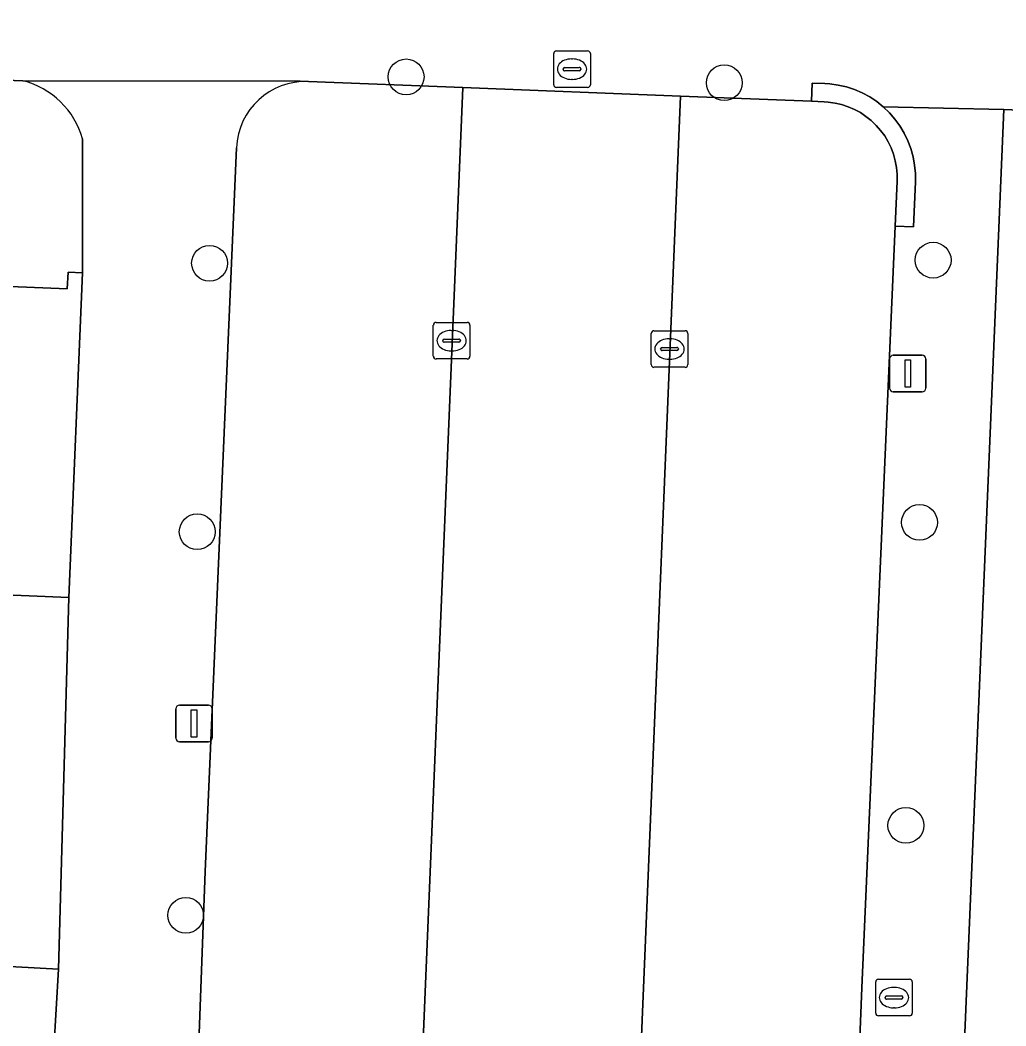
# Model space of a CAD drawing. Extents: x 161354 to 162026, y 386504 to 387460.
# Drawn here: x 161868.05 to 161895, y 386966.37 to 386993.87 of the extents above; entities that cross this region are included whole.
import ezdxf

# ---------------------------------------------------------------- set-up
doc = ezdxf.new("R2010")
doc.units = 0
for name, color, linetype in [('IMGEO_Boom', 7, 'Continuous'), ('IMGEO_Brandkraan', 7, 'Continuous'), ('IMGEO_Erf', 7, 'Continuous'), ('IMGEO_Kolk', 7, 'Continuous'), ('IMGEO_Lichtmast', 7, 'Continuous'), ('IMGEO_Muur', 7, 'Continuous'), ('IMGEO_Pand', 7, 'Continuous'), ('IMGEO_Parkeervlak_open', 7, 'Continuous'), ('IMGEO_Rijbaan_lokaal_open', 7, 'Continuous'), ('IMGEO_Rioolput', 7, 'Continuous'), ('IMGEO_Voetpad_open', 7, 'Continuous')]:
    doc.layers.add(name, color=color, linetype=linetype)

msp = doc.modelspace()

# ---------------------------------------------------------------- linework, layer by layer
at = {"layer": 'IMGEO_Boom'}
for centre in [(161878.605, 386992.319), (161887.301, 386992.158), (161893.01, 386987.306), (161873.231, 386987.222), (161892.637, 386980.136), (161872.894, 386979.88), (161892.264, 386971.848), (161872.581, 386969.39)]:
    msp.add_circle(centre, 0.489, dxfattribs=at)
at = {"layer": 'IMGEO_Brandkraan'}
for p, q in [((161891.439, 386966.715), (161891.439, 386967.567)), ((161891.514, 386967.641), (161892.366, 386967.641)), ((161891.927, 386967.421), (161891.952, 386967.421)), ((161892.44, 386967.567), (161892.44, 386966.715)), ((161891.698, 386967.135), (161891.698, 386967.147)), ((161891.741, 386967.184), (161892.139, 386967.184)), ((161892.182, 386967.147), (161892.182, 386967.135)), ((161892.136, 386967.098), (161891.738, 386967.098)), ((161891.95, 386966.861), (161891.925, 386966.861)), ((161892.366, 386966.641), (161891.514, 386966.641))]:
    msp.add_line(p, q, dxfattribs=at)
for points in [[(161891.439, 386966.715), (161891.439, 386967.567)], [(161891.514, 386967.641), (161892.366, 386967.641)], [(161892.44, 386967.567), (161892.44, 386966.715)], [(161892.366, 386966.641), (161891.514, 386966.641)]]:
    msp.add_lwpolyline(points, dxfattribs=at)
for centre, radius, start, end in [((161891.516, 386967.565), 0.0765, 91.552, 178.448), ((161891.516, 386967.565), 0.0765, 91.552, 178.448), ((161892.364, 386967.565), 0.0765, 1.552, 88.448), ((161892.364, 386967.565), 0.0765, 1.552, 88.448), ((161891.738, 386967.144), 0.0403, 85.8775, 175.7526), ((161891.735, 386967.134), 0.0366, 178.938, 274.7102), ((161892.139, 386967.141), 0.043, 264.8664, 352.4533), ((161892.143, 386967.146), 0.0386, 1.7309, 96.639), ((161891.516, 386966.717), 0.0765, 181.552, 268.448), ((161891.516, 386966.717), 0.0765, 181.552, 268.448), ((161892.364, 386966.717), 0.0765, 271.552, 358.448), ((161892.364, 386966.717), 0.0765, 271.552, 358.448)]:
    msp.add_arc(centre, radius, start, end, dxfattribs=at)
for centre, major_axis, ratio, start_param, end_param in [((161891.926, 386967.141), (-0.387, 0.002), 0.722429, 4.712389, 7.853982), ((161891.951, 386967.141), (-0.39, 0.002), 0.717154, 1.570796, 4.712389)]:
    msp.add_ellipse(centre, major_axis=major_axis, ratio=ratio, start_param=start_param, end_param=end_param, dxfattribs=at)
at = {"layer": 'IMGEO_Erf'}
for points in [[(161868.129, 386992.211), (161834.039, 386993.539)], [(161940.02, 386989.533), (161894.944, 386991.428), (161892.378, 386930.768), (161892.138, 386925.204), (161892.338, 386925.195), (161891.578, 386907.611), (161906.455, 386906.926)], [(161863.533, 386986.763), (161869.344, 386986.518), (161869.363, 386986.974), (161869.762, 386986.958), (161869.762, 386990.623)], [(161864.098, 386968.193), (161869.1, 386967.915), (161869.388, 386978.084), (161865.685, 386978.24)]]:
    msp.add_lwpolyline(points, dxfattribs=at)
msp.add_arc((161867.576, 386990.009), 2.271, 15.6957, 75.9052, dxfattribs=at)
at = {"layer": 'IMGEO_Kolk'}
for p, q in [((161879.423, 386985.604), (161880.275, 386985.604)), ((161879.348, 386984.678), (161879.348, 386985.53)), ((161879.836, 386985.384), (161879.861, 386985.384)), ((161880.349, 386985.53), (161880.349, 386984.678)), ((161885.303, 386984.45), (161885.303, 386985.302)), ((161885.378, 386985.376), (161886.23, 386985.376)), ((161886.304, 386985.302), (161886.304, 386984.45)), ((161879.607, 386985.098), (161879.607, 386985.11)), ((161880.045, 386985.061), (161879.647, 386985.061)), ((161879.65, 386985.147), (161880.048, 386985.147)), ((161880.091, 386985.11), (161880.091, 386985.098)), ((161885.791, 386985.156), (161885.816, 386985.156)), ((161879.859, 386984.824), (161879.834, 386984.824)), ((161885.562, 386984.87), (161885.562, 386984.882)), ((161886, 386984.833), (161885.602, 386984.833)), ((161885.605, 386984.919), (161886.003, 386984.919)), ((161886.046, 386984.882), (161886.046, 386984.87)), ((161880.275, 386984.604), (161879.423, 386984.604)), ((161885.814, 386984.596), (161885.789, 386984.596)), ((161886.23, 386984.376), (161885.378, 386984.376))]:
    msp.add_line(p, q, dxfattribs=at)
for points in [[(161879.423, 386985.604), (161880.275, 386985.604)], [(161879.348, 386984.678), (161879.348, 386985.53)], [(161880.349, 386985.53), (161880.349, 386984.678)], [(161885.303, 386984.45), (161885.303, 386985.302)], [(161885.378, 386985.376), (161886.23, 386985.376)], [(161886.304, 386985.302), (161886.304, 386984.45)], [(161880.275, 386984.604), (161879.423, 386984.604)], [(161886.23, 386984.376), (161885.378, 386984.376)]]:
    msp.add_lwpolyline(points, dxfattribs=at)
for centre, radius, start, end in [((161879.425, 386985.528), 0.0765, 91.552, 178.448), ((161879.425, 386985.528), 0.0765, 91.552, 178.448), ((161880.273, 386985.528), 0.0765, 1.552, 88.448), ((161880.273, 386985.528), 0.0765, 1.552, 88.448), ((161885.38, 386985.3), 0.0765, 91.552, 178.448), ((161885.38, 386985.3), 0.0765, 91.552, 178.448), ((161886.228, 386985.3), 0.0765, 1.552, 88.448), ((161886.228, 386985.3), 0.0765, 1.552, 88.448), ((161879.647, 386985.107), 0.0403, 85.8775, 175.7526), ((161879.644, 386985.097), 0.0366, 178.938, 274.7102), ((161880.048, 386985.104), 0.043, 264.8664, 352.4533), ((161880.052, 386985.109), 0.0386, 1.7309, 96.639), ((161885.602, 386984.879), 0.0403, 85.8775, 175.7526), ((161885.599, 386984.869), 0.0366, 178.938, 274.7102), ((161886.003, 386984.876), 0.043, 264.8664, 352.4533), ((161886.007, 386984.881), 0.0386, 1.7309, 96.639), ((161879.425, 386984.68), 0.0765, 181.552, 268.448), ((161879.425, 386984.68), 0.0765, 181.552, 268.448), ((161880.273, 386984.68), 0.0765, 271.552, 358.448), ((161880.273, 386984.68), 0.0765, 271.552, 358.448), ((161885.38, 386984.452), 0.0765, 181.552, 268.448), ((161885.38, 386984.452), 0.0765, 181.552, 268.448), ((161886.228, 386984.452), 0.0765, 271.552, 358.448), ((161886.228, 386984.452), 0.0765, 271.552, 358.448)]:
    msp.add_arc(centre, radius, start, end, dxfattribs=at)
for centre, major_axis, ratio, start_param, end_param in [((161879.835, 386985.104), (-0.387, 0.002), 0.722429, 4.712389, 7.853982), ((161879.86, 386985.104), (-0.39, 0.002), 0.717154, 1.570796, 4.712389), ((161885.79, 386984.876), (-0.387, 0.002), 0.722429, 4.712389, 7.853982), ((161885.815, 386984.876), (-0.39, 0.002), 0.717154, 1.570796, 4.712389)]:
    msp.add_ellipse(centre, major_axis=major_axis, ratio=ratio, start_param=start_param, end_param=end_param, dxfattribs=at)
at = {"layer": 'IMGEO_Lichtmast'}
for p, q in [((161891.821, 386983.804), (161891.821, 386984.604)), ((161891.821, 386984.604), (161891.821, 386983.804)), ((161891.921, 386984.704), (161892.711, 386984.704)), ((161892.711, 386984.704), (161891.921, 386984.704)), ((161892.811, 386984.604), (161892.811, 386983.804)), ((161892.811, 386983.804), (161892.811, 386984.604)), ((161892.711, 386983.704), (161891.921, 386983.704)), ((161891.921, 386983.704), (161892.711, 386983.704)), ((161872.412, 386975.138), (161873.202, 386975.138)), ((161873.202, 386975.138), (161872.412, 386975.138)), ((161872.312, 386974.238), (161872.312, 386975.038)), ((161872.312, 386975.038), (161872.312, 386974.238)), ((161873.302, 386975.038), (161873.302, 386974.238)), ((161873.302, 386974.238), (161873.302, 386975.038)), ((161873.202, 386974.138), (161872.412, 386974.138)), ((161872.412, 386974.138), (161873.202, 386974.138))]:
    msp.add_line(p, q, dxfattribs=at)
for points in [[(161892.241, 386984.579), (161892.391, 386984.579), (161892.391, 386983.829), (161892.241, 386983.829), (161892.241, 386984.579)], [(161872.732, 386975.013), (161872.882, 386975.013), (161872.882, 386974.263), (161872.732, 386974.263), (161872.732, 386975.013)]]:
    msp.add_lwpolyline(points, dxfattribs=at)
for centre, start, end in [((161891.921, 386984.604), 90, 180), ((161891.921, 386984.604), 90, 180), ((161892.711, 386984.604), 0, 90), ((161892.711, 386984.604), 360, 90), ((161891.921, 386983.804), 180, 270), ((161891.921, 386983.804), 180, 270), ((161892.711, 386983.804), 270, 0), ((161892.711, 386983.804), 270, 0), ((161872.412, 386975.038), 90, 180), ((161872.412, 386975.038), 90, 180), ((161873.202, 386975.038), 0, 90), ((161873.202, 386975.038), 360, 90), ((161872.412, 386974.238), 180, 270), ((161872.412, 386974.238), 180, 270), ((161873.202, 386974.238), 270, 0), ((161873.202, 386974.238), 270, 0)]:
    msp.add_arc(centre, 0.1, start, end, dxfattribs=at)
at = {"layer": 'IMGEO_Muur'}
msp.add_lwpolyline([(161869.388, 386978.084), (161869.1, 386967.915)], dxfattribs=at)
at = {"layer": 'IMGEO_Pand'}
for points in [[(161869.762, 386986.958), (161869.363, 386986.974), (161869.344, 386986.518), (161863.533, 386986.763), (161863.551, 386987.193), (161863.38, 386987.201), (161862.912, 386976.06), (161862.874, 386975.114), (161865.549, 386975.001), (161865.685, 386978.24), (161869.388, 386978.084)], [(161869.1, 386967.915), (161864.098, 386968.193), (161863.977, 386966.01), (161868.979, 386965.732)]]:
    msp.add_lwpolyline(points, close=True, dxfattribs=at)
at = {"layer": 'IMGEO_Parkeervlak_open'}
for points in [[(161880.153, 386992.025), (161875.933, 386992.191)], [(161877.941, 386941.238), (161878.053, 386941.469), (161880.153, 386992.025)], [(161890.159, 386944.621), (161891.06, 386967.408), (161891.971, 386988.234), (161892.025, 386989.469), (161892.025, 386989.655), (161892.008, 386989.84), (161891.975, 386990.023), (161891.925, 386990.202), (161891.86, 386990.376), (161891.78, 386990.543), (161891.685, 386990.703), (161891.575, 386990.853), (161891.453, 386990.993), (161891.319, 386991.122), (161891.174, 386991.238), (161891.02, 386991.341), (161890.856, 386991.429), (161890.686, 386991.503), (161890.509, 386991.561), (161890.328, 386991.603), (161890.144, 386991.628), (161890.031, 386991.636), (161889.685, 386991.65), (161886.105, 386991.79), (161884.005, 386941.252)], [(161873.966, 386990.38), (161873.115, 386970.586), (161872.169, 386945.248)]]:
    msp.add_lwpolyline(points, dxfattribs=at)
msp.add_arc((161875.859, 386990.298), 1.895, 87.7607, 177.5103, dxfattribs=at)
at = {"layer": 'IMGEO_Rijbaan_lokaal_open'}
msp.add_lwpolyline([(161882.383, 386933.712), (161882.687, 386934.288), (161882.991, 386934.864), (161883.308, 386935.671), (161883.551, 386936.503), (161883.72, 386937.353), (161883.81, 386938.195), (161883.818, 386938.316), (161884.005, 386941.252), (161886.105, 386991.79), (161880.153, 386992.025), (161878.053, 386941.469), (161877.941, 386941.238), (161877.793, 386939.18)], dxfattribs=at)
at = {"layer": 'IMGEO_Rioolput'}
for p, q in [((161882.714, 386993.03), (161883.566, 386993.03)), ((161882.639, 386992.104), (161882.639, 386992.956)), ((161883.127, 386992.81), (161883.152, 386992.81)), ((161883.64, 386992.956), (161883.64, 386992.104)), ((161882.898, 386992.524), (161882.898, 386992.536)), ((161883.336, 386992.487), (161882.938, 386992.487)), ((161882.941, 386992.573), (161883.339, 386992.573)), ((161883.382, 386992.536), (161883.382, 386992.524)), ((161883.15, 386992.25), (161883.125, 386992.25)), ((161883.566, 386992.03), (161882.714, 386992.03))]:
    msp.add_line(p, q, dxfattribs=at)
for points in [[(161882.714, 386993.03), (161883.566, 386993.03)], [(161882.639, 386992.104), (161882.639, 386992.956)], [(161883.64, 386992.956), (161883.64, 386992.104)], [(161883.566, 386992.03), (161882.714, 386992.03)]]:
    msp.add_lwpolyline(points, dxfattribs=at)
for centre, radius, start, end in [((161882.716, 386992.954), 0.0765, 91.552, 178.448), ((161882.716, 386992.954), 0.0765, 91.552, 178.448), ((161883.564, 386992.954), 0.0765, 1.552, 88.448), ((161883.564, 386992.954), 0.0765, 1.552, 88.448), ((161882.938, 386992.533), 0.0403, 85.8775, 175.7526), ((161882.935, 386992.523), 0.0366, 178.938, 274.7102), ((161883.339, 386992.53), 0.043, 264.8664, 352.4533), ((161883.343, 386992.535), 0.0386, 1.7309, 96.639), ((161882.716, 386992.106), 0.0765, 181.552, 268.448), ((161882.716, 386992.106), 0.0765, 181.552, 268.448), ((161883.564, 386992.106), 0.0765, 271.552, 358.448), ((161883.564, 386992.106), 0.0765, 271.552, 358.448)]:
    msp.add_arc(centre, radius, start, end, dxfattribs=at)
for centre, major_axis, ratio, start_param, end_param in [((161883.126, 386992.53), (-0.387, 0.002), 0.722429, 4.712389, 7.853982), ((161883.151, 386992.53), (-0.39, 0.002), 0.717154, 1.570796, 4.712389)]:
    msp.add_ellipse(centre, major_axis=major_axis, ratio=ratio, start_param=start_param, end_param=end_param, dxfattribs=at)
at = {"layer": 'IMGEO_Voetpad_open'}
for points in [[(161834.039, 386993.539), (161868.129, 386992.211), (161875.706, 386992.206), (161875.933, 386992.191), (161880.153, 386992.025), (161886.105, 386991.79), (161889.685, 386991.65), (161889.707, 386992.149), (161890.051, 386992.136), (161890.19, 386992.127), (161890.418, 386992.095), (161890.643, 386992.043), (161890.862, 386991.971), (161891.074, 386991.879), (161891.276, 386991.77), (161891.468, 386991.642), (161891.648, 386991.498), (161894.944, 386991.428), (161940.02, 386989.533), (161940.157, 386992.708), (161938.678, 386992.618), (161908.216, 386993.871)], [(161875.933, 386992.191), (161875.706, 386992.206), (161868.129, 386992.211)], [(161892.378, 386930.768), (161894.944, 386991.428), (161891.648, 386991.498), (161891.815, 386991.338), (161891.966, 386991.165), (161892.101, 386990.978), (161892.219, 386990.78), (161892.319, 386990.572), (161892.4, 386990.356), (161892.462, 386990.134), (161892.503, 386989.907), (161892.524, 386989.678), (161892.524, 386989.447), (161892.471, 386988.215), (161891.971, 386988.234), (161891.06, 386967.408), (161890.159, 386944.621)], [(161869.762, 386990.623), (161869.762, 386986.958), (161869.388, 386978.084), (161869.1, 386967.915), (161868.979, 386965.732), (161868.857, 386963.548), (161868.478, 386956.623), (161867.979, 386944.798), (161867.769, 386940.719)], [(161872.169, 386945.248), (161873.115, 386970.586), (161873.966, 386990.38)]]:
    msp.add_lwpolyline(points, dxfattribs=at)
msp.add_lwpolyline([(161889.685, 386991.65), (161890.031, 386991.636), (161890.144, 386991.628), (161890.328, 386991.603), (161890.509, 386991.561), (161890.686, 386991.503), (161890.856, 386991.429), (161891.02, 386991.341), (161891.174, 386991.238), (161891.319, 386991.122), (161891.453, 386990.993), (161891.575, 386990.853), (161891.685, 386990.703), (161891.78, 386990.543), (161891.86, 386990.376), (161891.925, 386990.202), (161891.975, 386990.023), (161892.008, 386989.84), (161892.025, 386989.655), (161892.025, 386989.469), (161891.971, 386988.234), (161892.471, 386988.215), (161892.524, 386989.447), (161892.524, 386989.678), (161892.503, 386989.907), (161892.462, 386990.134), (161892.4, 386990.356), (161892.319, 386990.572), (161892.219, 386990.78), (161892.101, 386990.978), (161891.966, 386991.165), (161891.815, 386991.338), (161891.648, 386991.498), (161891.468, 386991.642), (161891.276, 386991.77), (161891.074, 386991.879), (161890.862, 386991.971), (161890.643, 386992.043), (161890.418, 386992.095), (161890.19, 386992.127), (161890.051, 386992.136), (161889.707, 386992.149)], close=True, dxfattribs=at)
for centre, radius, start, end in [((161867.576, 386990.009), 2.271, 15.6957, 75.9052), ((161875.859, 386990.298), 1.895, 87.7607, 177.5103)]:
    msp.add_arc(centre, radius, start, end, dxfattribs=at)

doc.saveas('drawing.dxf')
